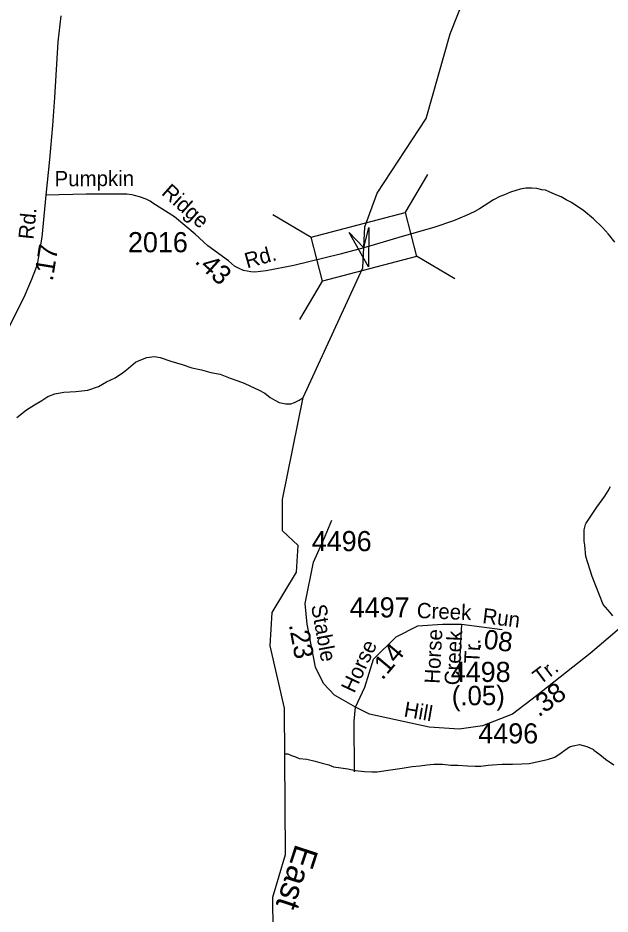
# Model space of a CAD drawing. Extents: x 1547597 to 1699558, y 810033 to 920809.
# Drawn here: x 1687300 to 1690978, y 884657 to 890219 of the extents above; entities that cross this region are included whole.
import ezdxf

# ---------------------------------------------------------------- set-up
doc = ezdxf.new("R2010")
doc.units = 0
for name, color, linetype in [('Exist Hydrographic Creek Single Shore', 7, 'Continuous'), ('Exist Hydrographic Creek Single Shore Label', 7, 'Continuous'), ('Exist Hydrographic Misc Water Feature', 7, 'Continuous'), ('Exist Road Non-System Type 51', 7, 'Continuous'), ('Exist Road Secondary Mileage Hundredths English Label', 7, 'Continuous'), ('Exist Road Secondary Structure Standard Bridge Attributed CELL', 7, 'Continuous'), ('Exist Road Secondary Structure Standard Bridge CELL', 7, 'Continuous'), ('Exist Road Secondary Type 51 Attributed', 7, 'Continuous'), ('Exist Road Secondary Type 51 Label', 7, 'Continuous'), ('Exist Road Secondary Type 51 Number Label', 7, 'Continuous')]:
    doc.layers.add(name, color=color, linetype=linetype)

msp = doc.modelspace()

# ---------------------------------------------------------------- linework, layer by layer
at = {"layer": 'Exist Hydrographic Creek Single Shore'}
msp.add_lwpolyline([(1688888.7, 884345), (1688884.7, 884761.9), (1688962.7, 885026.2), (1688955.8, 885935.6), (1688867.7, 886321.5), (1688878.7, 886528.1), (1689031.7, 886777.8), (1689041.7, 886945), (1688942.8, 887035.6), (1688944.7, 887229.2), (1689071.7, 887862.4), (1689443.7, 888666.7), (1689454.8, 888922.5), (1689531.8, 889131.1), (1689836.8, 889594.3), (1689984.7, 890119.7), (1690087.8, 890383.5), (1690196.8, 890542.2), (1690280.7, 890599.5), (1690399.8, 890748.1), (1690637.7, 891235.6), (1690785.8, 891767.7), (1690827.7, 891793.1)], dxfattribs=at)
at = {"layer": 'Exist Hydrographic Misc Water Feature'}
for points in [[(1687293.7, 887739.5), (1687354.3, 887786.8), (1687402.6, 887818.3), (1687449, 887843.8), (1687485.2, 887869.5), (1687529.3, 887885.1), (1687585.6, 887896.4), (1687659.5, 887899.6), (1687733.7, 887908.8), (1687800, 887932.1), (1687850.3, 887959.6), (1687904.6, 887985), (1687957, 888020.5), (1687987.3, 888044.2), (1688029.7, 888081.8), (1688063.8, 888097.3), (1688100.1, 888110.9), (1688148.1, 888116.5), (1688184.1, 888112), (1688249.9, 888089.4), (1688319.7, 888068.7), (1688381.4, 888048), (1688441.3, 888035.4), (1688499.2, 888018.6), (1688557.1, 888008), (1688618.9, 887983.4), (1688666.8, 887966.8), (1688704.6, 887952.4), (1688744.4, 887934), (1688794.1, 887909.5), (1688834, 887889.1), (1688867.7, 887862.6), (1688895.5, 887846.4), (1688923.4, 887832), (1688965.3, 887823.6), (1688995.4, 887823.2), (1689017.4, 887831), (1689047.6, 887846.7), (1689071.7, 887862.4)], [(1688962.1, 885650.8), (1688976, 885650.6), (1689000, 885640.4), (1689023.9, 885632.1), (1689047.7, 885621.8), (1689095.7, 885617.3), (1689145.7, 885604.8), (1689189.4, 885594.3), (1689231.5, 885583.9), (1689261.4, 885571.6), (1689305.2, 885565.1), (1689349.3, 885558.5), (1689397.2, 885548.1), (1689453.1, 885541.4), (1689499, 885539), (1689531.2, 885538.6), (1689599.2, 885549.9), (1689687.4, 885562.9), (1689749.5, 885572.3), (1689797.5, 885575.8), (1689841.6, 885583.3), (1689883.7, 885586.9), (1689937.8, 885586.2), (1689989.8, 885581.7), (1690033.7, 885581.3), (1690093.6, 885576.7), (1690139.6, 885574.1), (1690175.7, 885575.7), (1690221.8, 885581.3), (1690247.7, 885582.9), (1690307.9, 885586.3), (1690371.9, 885587.7), (1690430, 885589), (1690476, 885590.5), (1690524.1, 885602), (1690590.2, 885615.3), (1690634.5, 885630.8), (1690674.7, 885658.5), (1690697, 885674.2), (1690727.1, 885693.9), (1690749.3, 885701.7), (1690789.4, 885709.2), (1690833.2, 885696.7), (1690875.2, 885678.3), (1690877, 885674.3), (1690914.7, 885647.8), (1690950.5, 885617.5), (1691002.1, 885582.8)]]:
    msp.add_lwpolyline(points, dxfattribs=at)
at = {"layer": 'Exist Road Non-System Type 51'}
msp.add_lwpolyline([(1689390.7, 885540.2), (1689389.8, 885853.4), (1689397.2, 885940.2)], dxfattribs=at)
at = {"layer": 'Exist Road Secondary Structure Standard Bridge Attributed CELL'}
msp.add_lwpolyline([(1689480.8, 888918.3), (1689478.9, 888674.5), (1689358.6, 888886.6), (1689448.2, 888792.5)], close=True, dxfattribs=at)
at = {"layer": 'Exist Road Secondary Structure Standard Bridge CELL'}
for p, q in [((1689706.2, 889009), (1689846.1, 889246.9)), ((1688882.9, 888998.4), (1689120.8, 888858.5)), ((1689775.5, 888741.9), (1690013.4, 888602)), ((1689051.9, 888347.3), (1689191.7, 888585.2))]:
    msp.add_line(p, q, dxfattribs=at)
msp.add_lwpolyline([(1689120.8, 888858.5), (1689705.9, 889010.3), (1689776.8, 888737), (1689191.7, 888585.2)], close=True, dxfattribs=at)
at = {"layer": 'Exist Road Secondary Type 51 Attributed'}
for q in [(1690038.5, 886140.1), (1690307.4, 886423.9)]:
    msp.add_line((1690055.1, 886456.2), q, dxfattribs=at)
for points in [[(1687566.6, 890231.4), (1687549.1, 890070.2), (1687527.1, 889725), (1687515.7, 889550.9), (1687496, 889340.9), (1687474.4, 889119.1)], [(1691007.2, 888826.9), (1690968.2, 888875.7), (1690931.4, 888917.3), (1690875.9, 888971.3), (1690815.6, 889020.7), (1690738.6, 889073), (1690705.9, 889090.7), (1690675.5, 889108.2), (1690637.9, 889123.6), (1690596.3, 889141.5), (1690577.5, 889149.3), (1690553.8, 889152.3), (1690523.1, 889160.4), (1690492.2, 889161.3), (1690454.2, 889162.5), (1690420.7, 889156.3), (1690360.6, 889136.7), (1690322.1, 889121.2), (1690293.2, 889110.2), (1690254.6, 889089.9), (1690167.2, 889033), (1690133.4, 889015), (1690085.1, 888992.6), (1690005.6, 888959.3), (1689883.1, 888917.7), (1689686.3, 888861.7), (1689513.5, 888809.8), (1689448.2, 888792.5)], [(1687474.4, 889119.1), (1687448.1, 888857.4), (1687427, 888725.5), (1687419, 888687.6), (1687410.6, 888659.5), (1687385.3, 888595), (1687366.3, 888551.8), (1687343.3, 888498.1), (1687316.8, 888442.2), (1687235.1, 888282.7), (1687186.8, 888189.7)], [(1689448.2, 888792.5), (1689302.4, 888751.9), (1689014.8, 888681.9), (1688842.6, 888649), (1688771, 888641.6), (1688747.2, 888642.3), (1688723.6, 888647.8), (1688702.3, 888650.8), (1688674.1, 888663.6), (1688646, 888678.7), (1688608.9, 888710.7), (1688479.2, 888805.1), (1688400.5, 888876.5), (1688272.9, 888985), (1688138.1, 889069.5), (1688122, 889081.6), (1688096.3, 889094), (1688056.5, 889108.2), (1688024.2, 889117.4), (1688008.5, 889121), (1687976.4, 889125), (1687904.6, 889125.8), (1687724.3, 889125.2), (1687474.4, 889119.1)], [(1690994.8, 886508.4), (1690978, 886528.6), (1690935.1, 886577.1), (1690866.4, 886751.4), (1690828.8, 886876.5), (1690821.7, 886946.7), (1690818, 886971.4), (1690816.4, 886990.8), (1690816.6, 887018.7), (1690818.4, 887042), (1690821.1, 887058.7), (1690825.3, 887074.4), (1690829.1, 887082.8), (1690895.8, 887182.2), (1690946.4, 887249.8), (1690966.8, 887283.5), (1690981.2, 887311.2)], [(1689397.2, 885940.2), (1689265.9, 886016.4), (1689198.3, 886088.2), (1689149.6, 886188.7), (1689096.9, 886455.8), (1689085, 886584.4), (1689135.4, 886841.7), (1689208.6, 887001.9), (1689251, 887101.4)], [(1691078.9, 886464.7), (1690854.8, 886273.6), (1690521.6, 886011.6), (1690371.8, 885896.5), (1690186.6, 885825.9), (1690041.8, 885803.5), (1689854.8, 885817.3), (1689484.5, 885898.5), (1689397.2, 885940.2)], [(1689397.2, 885940.2), (1689454.6, 886065.9), (1689509.2, 886239.7), (1689649.7, 886376.8), (1689785.1, 886445.7), (1689937.8, 886455.6), (1690055.1, 886456.2)]]:
    msp.add_lwpolyline(points, dxfattribs=at)

# ---------------------------------------------------------------- texts
at = {"layer": 'Exist Hydrographic Creek Single Shore Label'}
msp.add_text('East', height=150, rotation=251.868, dxfattribs=at).set_placement((1689026.3, 885097.3))
at = {"layer": 'Exist Road Secondary Mileage Hundredths English Label'}
for s, rotation, p in [('.17', 80.9118, (1687516.3, 888581.3)), ('.43', 317.8043, (1688392.9, 888701.8)), ('.23', 280.404, (1688982.5, 886452.8)), ('.08', 352.7867, (1690144.4, 886310.9)), ('.14', 50.0316, (1689564.2, 886103.9)), ('.38', 35.7688, (1690535, 885876)), ('(.05)', 0.6392, (1689995.5, 885951.3))]:
    msp.add_text(s, height=120, rotation=rotation, dxfattribs=at).set_placement(p)
at = {"layer": 'Exist Road Secondary Type 51 Label'}
for s, rotation, p in [('Pumpkin', 0.1898, (1687528, 889173.8)), ('Ridge', 318.2855, (1688186.6, 889126.6)), ('Rd.', 84.2614, (1687397, 888840.9)), ('Rd.', 15.5096, (1688723.4, 888663.8)), ('Creek', 357.6542, (1689776.3, 886494.7)), ('Stable', 280.404, (1689120.5, 886570.6)), ('Run', 352.7867, (1690181.7, 886462.8)), ('Horse', 87.1294, (1689919.9, 886084.7)), ('Creek', 87.1294, (1690043.9, 886074.8)), ('Horse', 64.732, (1689389.1, 886023)), ('Tr.', 87.1294, (1690166.4, 886210.2)), ('Tr.', 37.1756, (1690543.3, 886077)), ('Hill', 350.1213, (1689693, 885883.2))]:
    msp.add_text(s, height=95, rotation=rotation, dxfattribs=at).set_placement(p)
at = {"layer": 'Exist Road Secondary Type 51 Number Label'}
for s, p in [('2016', (1687983.9, 888764.4)), ('4496', (1689125.7, 886909.2)), ('4497', (1689361.2, 886497.7)), ('4498', (1689988.7, 886097.4)), ('4496', (1690159.8, 885715.6))]:
    msp.add_text(s, height=125, dxfattribs=at).set_placement(p)

doc.saveas('drawing.dxf')
